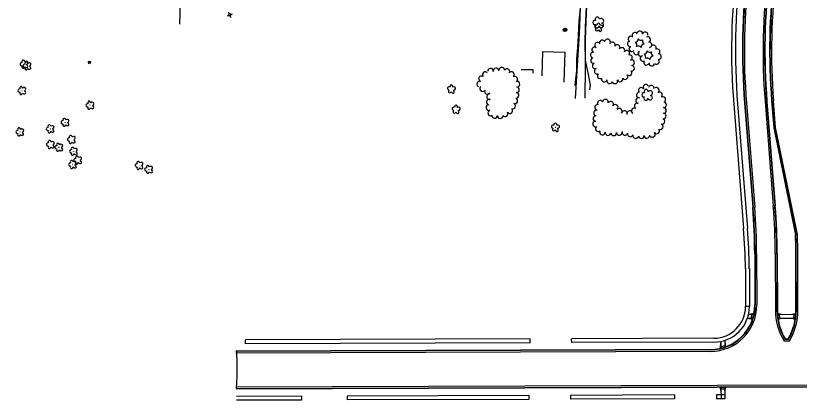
# Model space of a CAD drawing. Extents: x 588843 to 2552415, y 180129 to 269402.
# Drawn here: x 595558 to 596568, y 183666 to 184163 of the extents above; entities that cross this region are included whole.
import ezdxf

# ---------------------------------------------------------------- set-up
doc = ezdxf.new("R2010")
doc.units = 0
for name, color, linetype in [('C-ROAD-CURB-BACK-N-STH20-2', 7, 'Continuous'), ('C-ROAD-CURB-FACE-N-STH20-2', 7, 'Continuous'), ('C-ROAD-CURB-FLANGE-N-STH20-2', 7, 'Continuous'), ('E_DWY', 7, 'Continuous'), ('E_LAND_TreeLine_P', 7, 'Continuous'), ('E_LAND_Vegetation', 7, 'Continuous'), ('E_LTG', 7, 'Continuous'), ('E_MISCPROP', 7, 'Continuous'), ('E_UTL_AG_Bold', 7, 'Continuous'), ('E_WTR_P', 7, 'Continuous'), ('Level 12', 7, 'Continuous'), ('Level 14', 7, 'Continuous'), ('Level 17', 7, 'Continuous'), ('Level 18', 7, 'Continuous'), ('V-ROAD-ASPH', 7, 'Continuous'), ('V-ROAD-CONC-FLOW', 7, 'Continuous'), ('V-ROAD-CONC-TBOC', 7, 'Continuous'), ('V-ROAD-CURB', 7, 'Continuous'), ('V-ROAD-WALK', 7, 'Continuous')]:
    doc.layers.add(name, color=color, linetype=linetype)

# ---------------------------------------------------------------- blocks, each defined once
blk = doc.blocks.new('DTRE_4')
at = {"layer": 'E_LAND_Vegetation'}
blk.add_circle((-0.6, 0), 0.601, dxfattribs=at)
for centre, major_axis, ratio in [((-19.3, 0.5), (16.2, -0.4), 0.832022), ((-6.1, 17.5), (4.5, -16.3), 0.782863), ((13.3, 9), (-17.3, -9.6), 0.691916), ((-8.2, -17.2), (5.9, 15.9), 0.716896), ((11.6, -12.2), (-16.4, 15), 0.560249)]:
    blk.add_ellipse(centre, major_axis=major_axis, ratio=ratio, start_param=1.570796, end_param=4.712389, dxfattribs=at)
blk = doc.blocks.new('PED_3')
at = {"layer": 'E_UTL_AG_Bold'}
for p, q in [((-8.2, 8.2), (-17.5, 17.5)), ((8.2, 8.2), (17.5, 17.5)), ((-8.2, -8.2), (-17.5, -17.5)), ((8.2, -8.2), (17.5, -17.5))]:
    blk.add_line(p, q, dxfattribs=at)
blk.add_lwpolyline([(-8.2, -8.2), (8.2, -8.2), (8.2, 8.2), (-8.2, 8.2)], close=True, dxfattribs=at)
blk = doc.blocks.new('POLE_3')
at = {"layer": 'E_MISCPROP'}
for radius in [14.6, 11, 7.32, 3.66]:
    blk.add_circle((0, 0), radius, dxfattribs=at)
blk = doc.blocks.new('LPOL_4')
at = {"layer": 'E_LTG'}
for p, q in [((-13.1, 0), (-4.9, 0)), ((-2.5, 4.3), (-6.6, 11.4)), ((2.5, 4.3), (6.6, 11.4)), ((4.9, 0), (13.1, 0)), ((-6.6, -11.4), (-2.5, -4.3)), ((6.6, -11.4), (2.5, -4.3))]:
    blk.add_line(p, q, dxfattribs=at)
for radius in [4.92, 4.92, 4.92, 0.41]:
    blk.add_circle((0, 0), radius, dxfattribs=at)

msp = doc.modelspace()

# ---------------------------------------------------------------- linework, layer by layer
at = {"layer": 'C-ROAD-CURB-BACK-N-STH20-2'}
msp.add_lwpolyline([(596532.6, 184052.6), (596535.3, 184018.1), (596563.5, 183879.9)], dxfattribs=at)
msp.add_arc((597341, 184117.1), 811, 172.9143, 184.5665, dxfattribs=at)
at = {"layer": 'C-ROAD-CURB-FACE-N-STH20-2'}
msp.add_lwpolyline([(596533, 184052.6), (596535.8, 184018.2), (596564, 183880)], dxfattribs=at)
msp.add_arc((597341, 184117.1), 810.5, 172.9143, 184.5665, dxfattribs=at)
at = {"layer": 'C-ROAD-CURB-FLANGE-N-STH20-2'}
msp.add_lwpolyline([(596565.9, 183880.4), (596537.8, 184018.4), (596535, 184052.8)], dxfattribs=at)
msp.add_arc((597341, 184117.1), 808.5, 172.9143, 184.5665, dxfattribs=at)
at = {"layer": 'E_DWY'}
for points in [[(596301, 184373.7), (596298.1, 184346.9), (596294.6, 184305.6), (596291, 184256), (596286.9, 184194.6), (596284.6, 184139.3), (596281.6, 184091.6), (596279.3, 184055.7)], [(596309.3, 184373), (596306.6, 184346.5), (596303.6, 184314.8), (596300.8, 184283.4), (596298.7, 184249), (596295.7, 184204.9), (596293.7, 184166.1), (596292.1, 184132), (596292.1, 184096.3), (596292, 184056.2)]]:
    msp.add_lwpolyline(points, dxfattribs=at)
at = {"layer": 'E_LAND_TreeLine_P'}
for centre, radius, start, end in [((596351.2, 184132.6), 3.55, 47.5987, 227.5987), ((596356.3, 184137.4), 3.55, 32.816, 212.816), ((596362.7, 184139.3), 3.55, 349.7631, 169.7631), ((596369.7, 184138), 3.55, 349.7631, 169.7631), ((596308.2, 184124.7), 3.58, 58.9087, 238.9087), ((596314.4, 184127.5), 3.58, 15.9627, 195.9627), ((596321.2, 184128.7), 3.58, 329.5429, 149.5429), ((596327.3, 184125.1), 3.58, 329.5429, 149.5429), ((596350.3, 184126.4), 3.55, 102.8697, 282.8697), ((596373, 184131.9), 3.55, 295.0782, 115.0782), ((596374.6, 184125), 3.55, 280.7288, 100.7288), ((596304.5, 184118.6), 3.58, 58.9087, 238.9087), ((596333.5, 184121.5), 3.58, 329.9652, 149.9652), ((596339.7, 184117.9), 3.58, 329.9652, 149.9652), ((596345.9, 184114.3), 3.58, 329.9652, 149.9652), ((596352.5, 184119.8), 3.55, 140.3579, 320.3579), ((596364.1, 184113.9), 3.55, 119.1638, 299.1638), ((596380.2, 184121.1), 3.55, 330.7152, 150.7152), ((596384.9, 184116.2), 3.55, 300.103, 120.103), ((596302.7, 184111.8), 3.58, 84.9481, 264.9481), ((596303, 184104.8), 3.58, 103.0504, 283.0504), ((596349.5, 184108.5), 3.58, 293.2577, 113.2577), ((596358.2, 184115.8), 3.55, 180.6682, 0.6682), ((596366.8, 184107.4), 3.55, 102.6067, 282.6067), ((596384.3, 184103.5), 3.55, 222.5563, 42.5563), ((596386.9, 184109.8), 3.55, 258.9274, 78.9274), ((596184.7, 184092.4), 3.62, 8.5049, 188.5049), ((596305.2, 184097.7), 3.58, 110.322, 290.322), ((596352.2, 184094.7), 3.58, 269.3179, 89.3179), ((596352.3, 184101.9), 3.58, 269.3179, 89.3179), ((596371.2, 184102.5), 3.55, 147.9036, 327.9036), ((596378.2, 184101.3), 3.55, 172.2939, 352.2939), ((596163.5, 184086.6), 3.62, 42.5563, 222.5563), ((596170.3, 184091), 3.62, 2.1981, 182.1981), ((596177.5, 184091.3), 3.62, 8.5049, 188.5049), ((596191.4, 184090.3), 3.62, 335.0336, 155.0336), ((596197.4, 184086.6), 3.62, 304.3582, 124.3582), ((596307.7, 184091), 3.58, 110.322, 290.322), ((596311.6, 184085), 3.58, 128.4874, 308.4874), ((596343.7, 184084), 3.58, 223.7847, 43.7847), ((596348.9, 184089), 3.58, 223.7847, 43.7847), ((596156.3, 184074.4), 3.62, 69.4002, 249.4002), ((596158.8, 184081.2), 3.62, 69.4002, 249.4002), ((596201.5, 184080.6), 3.62, 304.3582, 124.3582), ((596204.4, 184074.3), 3.62, 265.585, 85.585), ((596316.9, 184080.8), 3.58, 164.1638, 344.1638), ((596323.8, 184078.8), 3.58, 164.1638, 344.1638), ((596330.6, 184078.6), 3.58, 199.7015, 19.7015), ((596337.3, 184081), 3.58, 199.7015, 19.7015), ((596160.1, 184068.6), 3.62, 128.2541, 308.2541), ((596166.3, 184064.8), 3.62, 149.743, 329.743), ((596203.8, 184067.1), 3.62, 265.585, 85.585), ((596364.5, 184066.2), 3.63, 32.8791, 212.8791), ((596370.6, 184070.2), 3.63, 32.8791, 212.8791), ((596377.5, 184069.1), 3.63, 345.103, 165.103), ((596384, 184066.4), 3.63, 304.5196, 124.5196), ((596169.1, 184058.3), 3.62, 111.0337, 291.0337), ((596201.6, 184052.9), 3.62, 247.6644, 67.6644), ((596203.3, 184059.9), 3.62, 265.585, 85.585), ((596361.3, 184053), 3.63, 75.4657, 255.4657), ((596362, 184060.2), 3.63, 87.3363, 267.3363), ((596388.1, 184060.5), 3.63, 304.5196, 124.5196), ((596392.2, 184054.5), 3.63, 304.5196, 124.5196), ((596168.1, 184044.1), 3.62, 109.2375, 289.2375), ((596168.7, 184051.2), 3.62, 81.6354, 261.6354), ((596198.9, 184046.2), 3.62, 247.6644, 67.6644), ((596308.3, 184044.3), 3.63, 78.631, 258.631), ((596311.7, 184049.5), 3.63, 30.8004, 210.8004), ((596318.5, 184051.1), 3.63, 348.2494, 168.2494), ((596325.1, 184048.4), 3.63, 325.0302, 145.0302), ((596331, 184044.3), 3.63, 318.1103, 138.1103), ((596359.3, 184046.1), 3.63, 58.3613, 238.3613), ((596393.4, 184047.6), 3.63, 268.8526, 88.8526), ((596170.5, 184037.2), 3.62, 109.2375, 289.2375), ((596189.2, 184036.1), 3.62, 215.1107, 35.1107), ((596195.2, 184040.2), 3.62, 215.1107, 35.1107), ((596306.9, 184037.2), 3.63, 78.631, 258.631), ((596336.4, 184039.4), 3.63, 318.1103, 138.1103), ((596342.8, 184036.3), 3.63, 342.7317, 162.7317), ((596349.8, 184036.3), 3.63, 13.9087, 193.9087), ((596355.5, 184039.9), 3.63, 58.3613, 238.3613), ((596393.1, 184033.1), 3.63, 268.8526, 88.8526), ((596393.2, 184040.4), 3.63, 268.8526, 88.8526), ((596175.5, 184034), 3.62, 178.0045, 358.0045), ((596182.8, 184033.7), 3.62, 178.0045, 358.0045), ((596305.6, 184022.8), 3.63, 85.7974, 265.7974), ((596306.1, 184030), 3.63, 85.7974, 265.7974), ((596391.3, 184026.2), 3.63, 251.151, 71.151), ((596309.3, 184016.9), 3.63, 129.3393, 309.3393), ((596384.4, 184014), 3.63, 217.9543, 37.9543), ((596389, 184019.3), 3.63, 251.151, 71.151), ((596314.6, 184012.6), 3.63, 174.3986, 354.3986), ((596321.8, 184011.9), 3.63, 174.3986, 354.3986), ((596329.1, 184011.5), 3.63, 184.019, 4.019), ((596336.3, 184012), 3.63, 184.019, 4.019), ((596343.5, 184012.1), 3.63, 163.4898, 343.4898), ((596350.4, 184010.1), 3.63, 163.4898, 343.4898), ((596357.4, 184008), 3.63, 163.4898, 343.4898), ((596364.6, 184007.9), 3.63, 182.4032, 2.4032), ((596371.8, 184008.2), 3.63, 182.4032, 2.4032), ((596378.7, 184009.5), 3.63, 217.9543, 37.9543)]:
    msp.add_arc(centre, radius, start, end, dxfattribs=at)
at = {"layer": 'E_WTR_P'}
msp.add_lwpolyline([(595769.7, 184151.6), (595770.9, 184180.1)], dxfattribs=at)
at = {"layer": 'Level 12'}
for points in [[(596236.9, 184085), (596237.8, 184116.6), (596266.2, 184115.5), (596265, 184076.8)], [(596225.1, 184088.4), (596225.1, 184092.7), (596209.6, 184092.9)]]:
    msp.add_lwpolyline(points, dxfattribs=at)
at = {"layer": 'Level 14'}
for radius in [2.02, 1.52, 1.01, 0.502]:
    msp.add_circle((596266.7, 184144.3), radius, dxfattribs=at)
at = {"layer": 'Level 17'}
for points in [[(596279.2, 184072.6), (596280, 184077), (596281.4, 184091.9), (596281.5, 184106.8), (596282.9, 184121.2), (596283.6, 184137.1), (596284.6, 184155.6), (596286.1, 184172.7), (596286.6, 184189.4), (596288.1, 184207.6), (596288.6, 184225.2), (596290.4, 184244.2), (596291.3, 184262.8), (596292.8, 184283.2), (596294.5, 184304.3), (596295.5, 184323.8), (596296.9, 184341.2)], [(596298.3, 184067.1), (596299.1, 184073.2), (596296.4, 184086.9), (596292.8, 184105.1), (596292.2, 184127.2), (596292.8, 184148.1), (596293.8, 184173.4), (596295.9, 184198.3), (596297.5, 184225.6), (596299, 184253.4), (596301, 184273.7), (596304.3, 184296.7), (596307.3, 184321.1), (596307.8, 184335.8)], [(596279.2, 184072.6), (596279.2, 184072.6)]]:
    msp.add_lwpolyline(points, dxfattribs=at)
at = {"layer": 'Level 18'}
for centre, radius, start, end in [((596305.1, 184153.8), 2.78, 78.0716, 279.0826), ((596308.1, 184157.9), 2.78, 1.3946, 209.1675), ((596313.2, 184156), 2.97, 278.4237, 139.6575), ((596307.6, 184149.4), 2.61, 140.7797, 358.7123), ((596313, 184150.2), 2.97, 196.0745, 79.0477), ((596356.4, 184132.7), 4.3, 275.2113, 0.9762), ((596354.7, 184124.6), 4.3, 335.2113, 60.9762), ((596364.2, 184135.2), 4.3, 215.2113, 300.9762), ((596370.3, 184129.7), 4.3, 155.2113, 240.9762), ((596360.8, 184119.1), 4.3, 35.2113, 120.9762), ((596368.6, 184121.7), 4.3, 95.2113, 180.9762), ((596367.8, 184117.1), 4.3, 275.2113, 0.9762), ((596375.6, 184119.7), 4.3, 215.2113, 300.9762), ((596381.8, 184114.2), 4.3, 155.2113, 240.9762), ((596366.1, 184109.1), 4.3, 335.2113, 60.9762), ((596372.2, 184103.6), 4.3, 35.2113, 120.9762), ((596380.1, 184106.2), 4.3, 95.2113, 180.9762), ((596371, 184064.6), 2.78, 1.3946, 209.1675), ((596376, 184062.8), 2.97, 278.4237, 139.6575), ((596368, 184060.5), 2.78, 78.0716, 279.0826), ((596370.5, 184056.1), 2.61, 140.7797, 358.7123), ((596375.9, 184056.9), 2.97, 196.0745, 79.0477)]:
    msp.add_arc(centre, radius, start, end, dxfattribs=at)
at = {"layer": 'V-ROAD-ASPH'}
for p, q in [((595843.1, 183729.3), (595843.3, 183714.4)), ((595843.3, 183714.4), (595843.4, 183697.1)), ((595843.4, 183697.1), (595842.6, 183681.6))]:
    msp.add_line(p, q, dxfattribs=at)
at = {"layer": 'V-ROAD-CONC-FLOW'}
msp.add_line((595842.2, 183729.3), (595842, 183729.3), dxfattribs=at)
for points in [[(596498.2, 184049.8), (596508.9, 183915.1)], [(596526.1, 184052.1), (596536.8, 183917.3)], [(596511.3, 183855.6), (596511.5, 183789.6)], [(596539.3, 183855.7), (596539.5, 183782.9)], [(596564.5, 183783), (596564.3, 183855.7)], [(596549.7, 183745.2), (596554.3, 183745.2)], [(596453.7, 183731.5), (595842, 183729.4)], [(596586.7, 183684), (595842.6, 183681.4)]]:
    msp.add_lwpolyline(points, dxfattribs=at)
for centre, radius, start, end in [((597341, 184117.1), 845.5, 172.9143, 184.5665), ((597341, 184117.1), 817.5, 172.9143, 184.5665), ((595746.8, 183854.2), 764.5, 0.1046, 4.5665), ((595746.8, 183854.2), 792.5, 0.1046, 4.5665), ((595746.8, 183854.2), 817.5, 0.1046, 1.8203), ((596453.5, 183789.5), 58, 270.194, 0.1046), ((596612.5, 183782.5), 73, 179.6393, 210.6752), ((596491.5, 183782.4), 73, 329.4292, 0.481)]:
    msp.add_arc(centre, radius, start, end, dxfattribs=at)
at = {"layer": 'V-ROAD-CONC-TBOC'}
msp.add_line((595842.6, 183729.9), (595842, 183729.8), dxfattribs=at)
for points in [[(596497.7, 184049.8), (596508.4, 183915.1)], [(596526.6, 184052.1), (596537.3, 183917.4)], [(596510.8, 183855.6), (596511, 183789.6)], [(596539.8, 183855.7), (596540, 183782.9)], [(596564, 183783), (596563.8, 183855.7)], [(596550, 183745.7), (596554, 183745.7)], [(596453.7, 183732), (595842, 183729.9)], [(596586.7, 183683.5), (595842.6, 183680.9)]]:
    msp.add_lwpolyline(points, dxfattribs=at)
for centre, radius, start, end in [((597341, 184117.1), 846, 172.9143, 184.5665), ((597341, 184117.1), 817, 172.9143, 184.5665), ((595746.8, 183854.2), 764, 0.1046, 4.5665), ((595746.8, 183854.2), 793, 0.1046, 4.5665), ((595746.8, 183854.2), 817, 0.1046, 1.8174), ((596453.5, 183789.5), 57.5, 270.194, 0.1046), ((596612.5, 183782.5), 72.5, 179.6377, 210.45), ((596491.5, 183782.4), 72.5, 329.654, 0.4822)]:
    msp.add_arc(centre, radius, start, end, dxfattribs=at)
at = {"layer": 'V-ROAD-CURB'}
for points in [[(596500.2, 184050), (596510.9, 183915.3)], [(596524.1, 184051.9), (596534.8, 183917.2)], [(596513.3, 183855.6), (596513.5, 183789.6)], [(596537.3, 183855.7), (596537.5, 183782.9)], [(596566.5, 183783), (596566.3, 183855.7)], [(596548.6, 183743.2), (596555.5, 183743.2)], [(596453.7, 183729.5), (595842, 183727.4)], [(596586.7, 183686), (595842.5, 183683.4)]]:
    msp.add_lwpolyline(points, dxfattribs=at)
for centre, radius, start, end in [((597341, 184117.1), 843.5, 172.9143, 184.5665), ((597341, 184117.1), 819.5, 172.9143, 184.5665), ((595746.8, 183854.2), 766.5, 0.1046, 4.5665), ((595746.8, 183854.2), 790.5, 0.1046, 4.5665), ((595746.8, 183854.2), 819.5, 0.1046, 1.8322), ((596453.5, 183789.5), 60, 270.194, 0.1046), ((596612.5, 183782.5), 75, 179.6455, 211.5512), ((596491.5, 183782.4), 75, 328.5551, 0.4759)]:
    msp.add_arc(centre, radius, start, end, dxfattribs=at)
at = {"layer": 'V-ROAD-WALK'}
for p, q in [((596558.8, 183777.3), (596564.4, 183778.8)), ((596558.8, 183772.3), (596563.6, 183770.8)), ((595854.5, 183739.5), (595854.5, 183744.5)), ((596221.2, 183740.7), (596221.2, 183745.7)), ((596274.9, 183740.9), (596274.8, 183745.9)), ((595926.9, 183671.7), (595926.9, 183666.7)), ((595985.5, 183671.9), (595985.6, 183666.9)), ((596219.9, 183672.7), (596219.9, 183667.7)), ((596273.6, 183672.9), (596273.6, 183667.9)), ((596407.4, 183673.4), (596407.4, 183668.4)), ((596461.7, 183673.5), (596461.7, 183668.5))]:
    msp.add_line(p, q, dxfattribs=at)
for points in [[(596483.7, 184048.7), (596496.5, 183887.9)], [(596488.7, 184049.1), (596501.5, 183888.3)], [(596498.9, 183836.3), (596499, 183787.6)], [(596503.9, 183836.3), (596504, 183787.6)], [(596504, 183787.6), (596499, 183787.6)], [(596499, 183787.6), (596499, 183787.6)], [(596501.5, 183772.6), (596508.5, 183771.1)], [(596501.5, 183772.6), (596508.9, 183772.6)], [(596502.9, 183777.6), (596510.5, 183779.1)], [(596502.9, 183777.6), (596510.2, 183777.6)], [(596539.6, 183778.9), (596545.2, 183777.4)], [(596539.6, 183778.9), (596540.4, 183770.9)], [(596539.7, 183777.4), (596564.3, 183777.3)], [(596563.6, 183770.8), (596564.4, 183778.8)], [(596540.2, 183772.4), (596563.8, 183772.3)], [(596540.4, 183770.9), (596545.2, 183772.4)], [(596221.2, 183745.7), (595854.5, 183744.5)], [(596458.1, 183746.5), (596274.8, 183745.9)], [(596467.1, 183742.5), (596465.7, 183732.8)], [(596467.1, 183742.5), (596467.2, 183733.2)], [(596472.1, 183743.8), (596472.2, 183734.6)], [(596472.1, 183742.5), (596473.3, 183735)], [(596221.2, 183740.7), (595854.5, 183739.5)], [(596458.1, 183741.5), (596274.9, 183740.9)], [(596465.7, 183732.8), (596473.3, 183735)], [(596465.8, 183683.6), (596467.3, 183678.6)], [(596465.8, 183683.6), (596473.8, 183683.6)], [(596467.3, 183683.6), (596467.4, 183668.6)], [(596472.3, 183678.6), (596473.8, 183683.6)], [(596472.3, 183683.6), (596472.4, 183668.6)], [(595926.9, 183671.7), (595842.7, 183671.5)], [(596219.9, 183672.7), (595985.5, 183671.9)], [(596407.4, 183673.4), (596273.6, 183672.9)], [(596472.4, 183673.6), (596461.7, 183673.5)], [(595926.9, 183666.7), (595842.7, 183666.5)], [(596219.9, 183667.7), (595985.6, 183666.9)], [(596407.4, 183668.4), (596273.6, 183667.9)], [(596472.4, 183668.6), (596461.7, 183668.5)]]:
    msp.add_lwpolyline(points, dxfattribs=at)
for points in [[(596507.6, 183777.6), (596509.7, 183777.6), (596508.4, 183772.6), (596506.4, 183772.6)], [(596542.7, 183772.4), (596540.7, 183772.4), (596540.2, 183777.4), (596542.2, 183777.4)], [(596561.3, 183772.3), (596561.8, 183777.3), (596563.8, 183777.3), (596563.3, 183772.3)], [(596467.3, 183683.1), (596467.3, 183681.1), (596472.3, 183681.1), (596472.3, 183683.1)]]:
    msp.add_lwpolyline(points, close=True, dxfattribs=at)
for centre, radius, start, end in [((597341, 184117.1), 860, 172.9143, 184.5665), ((597341, 184117.1), 855, 172.9143, 184.5665), ((595748.9, 183828.2), 750, 0.6139, 4.5665), ((595748.9, 183828.2), 755, 0.6122, 4.5665), ((596458, 183787.5), 41, 270.194, 0.1046), ((596458, 183787.5), 46, 270.194, 0.1046), ((596453.5, 183789.5), 55.5, 284.2721, 289.6653)]:
    msp.add_arc(centre, radius, start, end, dxfattribs=at)

# ---------------------------------------------------------------- block references
at = {"layer": 'E_LAND_Vegetation', "yscale": 0.15240030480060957}
for p, xscale, rotation in [((596309.7, 184147.6), 0.1524003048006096, -15.836204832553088), ((595569.3, 184100), 0.1524003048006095, 2.3276622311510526), ((595573.2, 184097.9), 0.1524003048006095, 2.3276622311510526), ((595566.6, 184066.1), 0.1524003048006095, 2.3276622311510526), ((596120.1, 184067.8), 0.1524003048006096, -15.836204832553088), ((595654.2, 184047.1), 0.1524003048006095, 2.3276622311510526), ((596126.1, 184041.6), 0.1524003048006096, -15.836204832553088), ((595622.2, 184025.1), 0.1524003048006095, 2.3276622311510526), ((596254, 184018.6), 0.1524003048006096, -15.836204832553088), ((595563.9, 184012.7), 0.1524003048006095, 2.3276622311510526), ((595603, 184016.7), 0.1524003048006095, 2.3276622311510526), ((595630.4, 184002.9), 0.1524003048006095, 2.3276622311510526), ((595603.3, 183996.4), 0.1524003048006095, 2.3276622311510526), ((595614.2, 183992.9), 0.1524003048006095, 2.3276622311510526), ((595633, 183987.6), 0.1524003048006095, 2.3276622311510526), ((595631.8, 183970.7), 0.1524003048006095, 2.3276622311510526), ((595638.5, 183976.3), 0.1524003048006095, 2.3276622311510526), ((595717.6, 183969.5), 0.1524003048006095, 2.3276622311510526), ((595729.9, 183964.4), 0.1524003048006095, 2.3276622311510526)]:
    msp.add_blockref('DTRE_4', p, dxfattribs=dict(at, xscale=xscale, rotation=rotation))
at = {"layer": 'E_LTG', "xscale": 0.1524003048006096, "yscale": 0.15240030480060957, "rotation": 67.12813611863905}
msp.add_blockref('LPOL_4', (595653.4, 184102.5), dxfattribs=at)
at = {"layer": 'E_MISCPROP', "xscale": 0.15240030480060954, "yscale": 0.15240030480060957, "rotation": -23.258227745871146}
msp.add_blockref('POLE_3', (596266.1, 184144.3), dxfattribs=at)
at = {"layer": 'E_UTL_AG_Bold', "xscale": 0.15240030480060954, "yscale": 0.15240030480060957, "rotation": -23.258227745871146}
msp.add_blockref('PED_3', (595834.3, 184163.6), dxfattribs=at)

doc.saveas('drawing.dxf')
